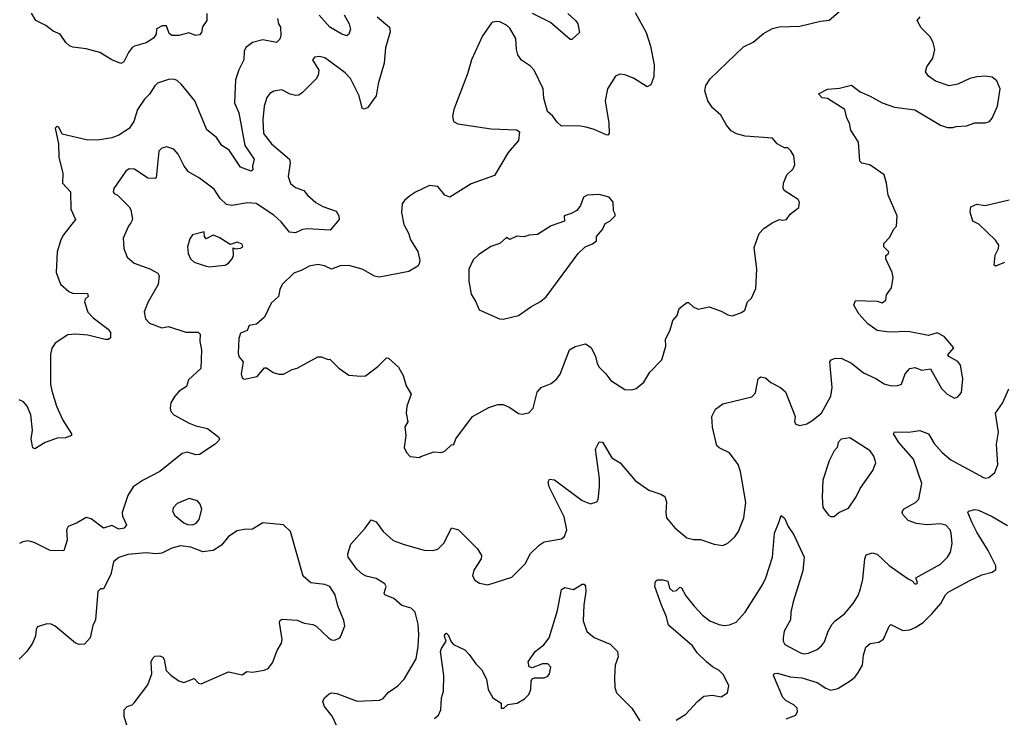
# Model space of a CAD drawing. Extents: x 1771496 to 1971148, y 471553 to 643630.
# Tile 458 of 656: x 1828348 to 1834086, y 607402 to 611469. Entities that reach past the tile are written whole.
import ezdxf

# ---------------------------------------------------------------- set-up
doc = ezdxf.new("R2010")
doc.units = 0

msp = doc.modelspace()

# ---------------------------------------------------------------- linework, layer by layer
at = {"layer": '0CON10XD'}
for points in [[(1829438, 611505), (1829437.5, 611465), (1829412.3, 611427.7), (1829406.7, 611395), (1829395, 611381.2), (1829375, 611377.1), (1829332.5, 611392.5), (1829275, 611376.2), (1829235, 611377.3), (1829218.2, 611388.2), (1829202.9, 611432.9), (1829177, 611433), (1829144.3, 611415), (1829142.5, 611385), (1829128, 611362), (1829085, 611334.4), (1829016.7, 611315), (1829003.8, 611306.2), (1828981.5, 611278.5), (1828955, 611223.3), (1828937.3, 611212.7), (1828885, 611235.7), (1828815, 611277.5), (1828735, 611299.2), (1828658, 611308), (1828636.9, 611316.9), (1828616.2, 611336.2), (1828584.2, 611385), (1828542.4, 611402.4), (1828500.6, 611435), (1828441.5, 611465), (1828416.3, 611506.3)], [(1831935, 611510.8), (1831998.1, 611395), (1832024.2, 611315), (1832045.8, 611205.8), (1832044, 611135), (1832025, 611090), (1832005, 611076.7), (1831925, 611127.5), (1831875, 611148), (1831845, 611151.2), (1831820.8, 611139.2), (1831773.8, 611065), (1831760, 610995), (1831780.8, 610865), (1831783.3, 610805), (1831775, 610796.7), (1831765, 610797.5), (1831695, 610828.9), (1831648, 610842), (1831605, 610850), (1831505, 610848.8), (1831480.7, 610870.7), (1831455, 610906.7), (1831423.6, 610933.6), (1831402.3, 611012.3), (1831398, 611065), (1831346, 611175), (1831325, 611198.8), (1831272.8, 611232.8), (1831250.8, 611265), (1831242.5, 611295), (1831239.7, 611359.7), (1831205, 611418.8), (1831185, 611438), (1831146.7, 611456.7), (1831128.9, 611458.9), (1831105, 611455.3), (1831095, 611446.4), (1831044.5, 611375), (1830980.7, 611235), (1830956.6, 611153.4), (1830877.4, 610945), (1830869.2, 610905), (1830875, 610875.8), (1830902, 610862), (1831095, 610832.9), (1831245, 610826), (1831260, 610815), (1831254.2, 610765), (1831194, 610695), (1831115, 610560), (1830978.7, 610511.3), (1830855, 610433.8), (1830826.2, 610445), (1830785, 610495.7), (1830735, 610501.4), (1830655, 610463.8), (1830619.5, 610440.5), (1830590, 610415), (1830576.7, 610395), (1830572, 610345), (1830587.1, 610275), (1830614.4, 610224.4), (1830624.6, 610184.6), (1830668.2, 610118.2), (1830679.2, 610065), (1830676.2, 610045), (1830667, 610033), (1830615, 610000), (1830445, 609968.6), (1830415, 609974.2), (1830365, 610002), (1830344.4, 610014.4), (1830265.5, 610035.5), (1830215, 610034.4), (1830165, 610014.2), (1830124.4, 610034.4), (1830085, 610042.5), (1830035, 610032.9), (1829991.7, 610008.3), (1829945, 609991.9), (1829876.7, 609925), (1829863.6, 609896.4), (1829856.2, 609855), (1829813.4, 609816.6), (1829773.3, 609735), (1829727, 609693), (1829685, 609686.9), (1829673.9, 609656.1), (1829635, 609641.2), (1829625, 609610), (1829620.8, 609525), (1829624.2, 609505), (1829650, 609475), (1829638.8, 609405), (1829645, 609380), (1829655, 609373.3), (1829730.7, 609389.3), (1829775, 609440), (1829785, 609440), (1829825, 609412.5), (1829857, 609403), (1829885, 609403.3), (1829935, 609430), (1829965, 609436.7), (1830085, 609503.3), (1830105, 609503.3), (1830145, 609487.5), (1830155, 609490), (1830208.3, 609438.3), (1830265, 609397.5), (1830335, 609390), (1830363, 609393), (1830435, 609447.5), (1830485, 609497.5), (1830496.4, 609496.4), (1830555, 609442.5), (1830583.3, 609395), (1830600, 609335), (1830630, 609285), (1830603.9, 609216.1), (1830600, 609175), (1830610, 609125), (1830591.2, 609095), (1830597.5, 609045), (1830587.5, 608975), (1830602.5, 608945), (1830623, 608923), (1830675, 608917.5)], [(1830238.2, 611498.2), (1830268.5, 611445), (1830276, 611414), (1830266.4, 611383.6), (1830255, 611375.8), (1830225.5, 611385.5), (1830155, 611425.5), (1830093.5, 611495)], [(1830675, 608917.5), (1830685, 608923.3), (1830760.7, 608949.3), (1830805, 608946.7), (1830827.5, 608955), (1830865, 608990), (1830878.3, 608991.7), (1830890, 609025), (1830986.7, 609155), (1831081.2, 609208.8), (1831133.9, 609226.1), (1831165, 609225.8), (1831205, 609208.6), (1831255, 609173.1), (1831275, 609170), (1831315, 609176.2), (1831340, 609205), (1831362.8, 609297.2), (1831386.7, 609325), (1831445, 609348.8), (1831478.8, 609375), (1831496.8, 609403.2), (1831552, 609545), (1831585, 609564.4), (1831645, 609578.8), (1831677.9, 609557.9), (1831704.3, 609505), (1831712.9, 609465), (1831725, 609443.8), (1831764, 609405), (1831793.3, 609365), (1831875, 609313.8), (1831915, 609311.2), (1831940.5, 609319.5), (1831985, 609356.2), (1832020.8, 609415), (1832090.6, 609485), (1832113.3, 609565), (1832110.6, 609605), (1832138.3, 609661.7), (1832154.5, 609715.5), (1832178.6, 609745), (1832190.8, 609785), (1832235, 609820), (1832245, 609820), (1832273.3, 609795), (1832302.1, 609782.1), (1832365.6, 609795.6), (1832435, 609770), (1832475, 609748), (1832502.3, 609742.3), (1832555, 609762), (1832573.3, 609775), (1832590, 609825), (1832612.5, 609845), (1832638.3, 609901.7), (1832643.8, 610015), (1832628.3, 610141.7), (1832657.3, 610222.7), (1832685, 610251.2), (1832732.5, 610285), (1832775, 610303.3), (1832795, 610300), (1832817.5, 610305), (1832837.5, 610335), (1832887.5, 610375), (1832892.5, 610405), (1832885, 610420), (1832803.6, 610473.6), (1832797, 610487), (1832798.8, 610515), (1832818, 610565), (1832855, 610600), (1832864.2, 610625), (1832860, 610675), (1832842.5, 610705), (1832825, 610722.5), (1832805, 610722.5), (1832762.5, 610745), (1832735, 610777.5), (1832575, 610790), (1832525, 610804), (1832495, 610821.2), (1832466, 610855), (1832433, 610913), (1832386.2, 610955), (1832358, 610995), (1832340, 611055), (1832345.8, 611085), (1832371.2, 611125), (1832565, 611310), (1832622.3, 611337.7), (1832682.4, 611387.6), (1832735, 611417.5), (1832773.4, 611426.6), (1832895, 611430.6), (1833015, 611460.8), (1833064.3, 611465.7), (1833145, 611533.3)], [(1831542.9, 611505), (1831587.5, 611465), (1831600.8, 611445), (1831610, 611395), (1831565, 611353.3), (1831555, 611353.3), (1831441.8, 611451.8), (1831336.5, 611505)], [(1829850.6, 611475), (1829855.8, 611445), (1829868.1, 611425), (1829870, 611375), (1829864.2, 611355), (1829845, 611336), (1829765, 611351.1), (1829705, 611335.6), (1829665, 611307.5), (1829655.8, 611285.8), (1829654.4, 611235), (1829623.8, 611176.2), (1829605, 611117.5), (1829598.5, 610985), (1829624.3, 610925), (1829659.1, 610735), (1829714.3, 610655), (1829703.8, 610615), (1829705.7, 610594.3), (1829697.5, 610585), (1829635, 610610), (1829568.3, 610708.3), (1829526.5, 610735), (1829495, 610781.5), (1829437.6, 610827.6), (1829369.1, 610995), (1829291.3, 611091.3), (1829265, 611114), (1829245, 611121.4), (1829215, 611120.6), (1829150.7, 611099.3), (1829135, 611084), (1829105, 611034.2), (1829074.4, 611005), (1829034.4, 610945), (1829013.1, 610875), (1828986, 610834), (1828924.6, 610795.4), (1828885, 610781.1), (1828815, 610768.9), (1828745, 610767.1), (1828595, 610802.5), (1828575, 610842.5), (1828563, 610847), (1828553.6, 610836.4), (1828573.3, 610745), (1828575.8, 610665), (1828599.2, 610575), (1828597.5, 610515), (1828644.2, 610465), (1828645.6, 610365), (1828672.8, 610305), (1828603.7, 610215), (1828587.6, 610185), (1828566.2, 610115), (1828560.4, 609995), (1828585, 609927.5), (1828633.6, 609883.6), (1828655, 609874.3), (1828742.3, 609872.3), (1828746.7, 609855), (1828729.5, 609840.5), (1828724.6, 609825), (1828745, 609763.1), (1828775, 609730.4), (1828863.8, 609665), (1828876.2, 609645), (1828877.5, 609615), (1828865, 609603.8), (1828846.1, 609603.9), (1828745, 609630), (1828673.7, 609636.3), (1828628.3, 609631.7), (1828555, 609582.5), (1828535, 609554), (1828526.3, 609516.3), (1828526.9, 609345), (1828535.4, 609305), (1828562.5, 609215), (1828598.6, 609135), (1828650, 609055), (1828650, 609045), (1828615, 609031.2), (1828565, 609028.8), (1828496.4, 609003.6), (1828435, 608967.5), (1828425, 608972.5), (1828414.4, 609024.4), (1828421.9, 609075), (1828412.5, 609165), (1828390.6, 609215), (1828370.2, 609240.2), (1828345, 609252.5)], [(1830193.1, 607355), (1830168.8, 607408.8), (1830124.3, 607465), (1830113.8, 607495), (1830124.3, 607515.7), (1830151.8, 607538.2), (1830165.6, 607544.4), (1830195, 607540.4), (1830315, 607496.9), (1830445, 607502.5), (1830465, 607511.4), (1830495, 607545.6), (1830551.4, 607585), (1830588.1, 607625), (1830657.4, 607742.6), (1830670, 607815), (1830673.3, 607885), (1830669.7, 607945), (1830651.5, 608015), (1830628.1, 608038.1), (1830573.9, 608053.9), (1830527.5, 608095), (1830475.9, 608115.9), (1830472, 608125), (1830482.5, 608165), (1830475, 608179.4), (1830425, 608211.2), (1830366.2, 608225), (1830345, 608237.3), (1830312.1, 608265), (1830262.7, 608335), (1830260.9, 608355), (1830277.9, 608412.1), (1830361.2, 608505), (1830395, 608553.3), (1830425, 608542), (1830466.4, 608485), (1830525, 608433.6), (1830588.8, 608408.8), (1830705, 608376.9), (1830755, 608374.2), (1830785, 608382.9), (1830820.7, 608419.3), (1830864.3, 608505.7), (1830905, 608494.3), (1831016.2, 608385), (1831038, 608345), (1831036.2, 608325), (1830995, 608260), (1830986.2, 608226.2), (1831000.5, 608200.5), (1831026.7, 608183.3), (1831075, 608173.8), (1831215, 608218.8), (1831293, 608297), (1831325, 608357.5), (1831375, 608405.7), (1831405, 608425.6), (1831505, 608442), (1831523.1, 608456.9), (1831536.5, 608495), (1831520.5, 608570.5), (1831433.3, 608745), (1831427.5, 608775), (1831435, 608791.2), (1831465, 608785.6), (1831626.2, 608665), (1831675, 608646), (1831711.7, 608658.3), (1831718.3, 608671.7), (1831726.8, 608743.2), (1831726.2, 608795), (1831704.2, 608965), (1831725, 609007.5), (1831745, 609006), (1831755, 608986.7), (1831798.8, 608915), (1831847.5, 608885), (1831935, 608782.5), (1832015, 608725.7), (1832083.2, 608703.2), (1832108.3, 608688.3), (1832117.9, 608657.9), (1832112.7, 608595), (1832117.5, 608565), (1832165, 608505.6), (1832235, 608449.2), (1832275, 608439.2), (1832315, 608437.8), (1832395, 608410.6), (1832445, 608403.8), (1832475, 608416.2), (1832515.5, 608454.5), (1832537.5, 608485), (1832566.9, 608565), (1832579.2, 608655), (1832548.6, 608835), (1832535.8, 608875), (1832484.6, 608944.6), (1832425, 608972), (1832411.2, 608985), (1832384.3, 609094.3), (1832381.2, 609155), (1832402.3, 609197.7), (1832445, 609230), (1832615, 609270), (1832635.6, 609294.4), (1832652, 609375), (1832665, 609386.2), (1832695, 609380.8), (1832725, 609354.2), (1832781.2, 609325), (1832810.3, 609300.3), (1832866.4, 609156.4), (1832863.8, 609125), (1832870.5, 609110.5), (1832895, 609103.3), (1832935, 609113.3), (1832965, 609130), (1833020, 609175), (1833075.6, 609275), (1833083.1, 609325), (1833070, 609475), (1833076.2, 609485), (1833097.2, 609492.8), (1833135.9, 609495.9), (1833195, 609467.5), (1833265, 609410), (1833338, 609378), (1833385, 609346), (1833426.4, 609333.6), (1833465, 609336.2), (1833486.7, 609345), (1833508, 609405), (1833535, 609436.2), (1833565, 609442), (1833606.1, 609426.1), (1833655, 609433.3), (1833719.7, 609319.7), (1833753.3, 609285), (1833795, 609262.5), (1833815, 609270), (1833836.2, 609295), (1833843.8, 609375), (1833830, 609455), (1833815.8, 609475.8), (1833762.5, 609505), (1833757.5, 609515), (1833792.5, 609555), (1833735, 609622.5), (1833695, 609642.5), (1833645, 609627.5), (1833525, 609651.1), (1833415, 609646.9), (1833345, 609656.9), (1833290, 609695), (1833238, 609755), (1833208.8, 609805), (1833218.8, 609831.2), (1833345, 609827.5), (1833375, 609817.8), (1833395, 609834), (1833398.8, 609865), (1833428.8, 609905), (1833438.8, 609965), (1833432, 609995), (1833396, 610075), (1833396, 610094), (1833411.2, 610105), (1833412, 610115), (1833383.3, 610145), (1833383.8, 610165), (1833418.8, 610201.2), (1833440, 610245), (1833456.7, 610265), (1833462, 610325), (1833410, 610445), (1833400, 610515), (1833385.8, 610565), (1833302.4, 610622.4), (1833255, 610632), (1833244.3, 610644.3), (1833236.2, 610755), (1833191.4, 610825), (1833184.4, 610865), (1833168.6, 610895), (1833156, 610945), (1833055, 611008.6), (1833025, 611012.9), (1833003.6, 611036.4), (1833055, 611063.8), (1833125, 611069.4), (1833195, 611086.7), (1833245, 611048), (1833305, 611022.9), (1833373.4, 610983.4), (1833445, 610959.2), (1833565, 610944), (1833715, 610853.3), (1833755, 610840), (1833785, 610840), (1833805, 610846.7), (1833865, 610850), (1833915, 610868), (1833975, 610866.7), (1834000, 610875), (1834015.9, 610894.1), (1834046.1, 610963.9), (1834061.2, 611065), (1834042.3, 611112.3), (1834015, 611133.8), (1833975, 611139.2), (1833925, 611136), (1833885, 611125.8), (1833815, 611093.8), (1833765, 611083.8), (1833685, 611111.2), (1833645, 611140), (1833626.7, 611165), (1833633.8, 611195), (1833670, 611245), (1833682, 611295), (1833672, 611335), (1833655, 611366.7), (1833600.9, 611420.9), (1833578.8, 611465), (1833595, 611486)], [(1830431.4, 611485), (1830501.9, 611425), (1830507.5, 611397.5), (1830479.2, 611305), (1830471.3, 611215), (1830435.9, 611095), (1830424.6, 611025), (1830375, 610955.6), (1830355, 610947.1), (1830342.7, 610952.7), (1830325.2, 611025.2), (1830275, 611126.7), (1830245, 611159.5), (1830161.1, 611221.1)], [(1830161.1, 611221.1), (1830125, 611246.9), (1830095, 611253.8), (1830065, 611250), (1830054, 611235), (1830090, 611175), (1830086.2, 611145), (1830075, 611123.3), (1829996.3, 611043.7), (1829975, 611029.4), (1829955, 611027.8), (1829924.6, 611034.6), (1829875, 611059.2), (1829827.9, 611052.1), (1829805, 611038), (1829787.5, 611015), (1829772.2, 610965), (1829764.5, 610885), (1829768.5, 610805), (1829815, 610745.5), (1829920, 610655), (1829923.5, 610635), (1829912.1, 610555), (1829925, 610514.3), (1829955, 610490.6), (1830003.4, 610473.4), (1830025.7, 610445), (1830073.9, 610403.9), (1830115, 610380), (1830192.3, 610352.3), (1830208, 610325), (1830208.8, 610305), (1830157.9, 610242.1), (1830025, 610250), (1829995, 610245.6), (1829955, 610225.7), (1829920.7, 610230.7), (1829871.3, 610291.3), (1829829.1, 610329.1), (1829725, 610397.8), (1829675, 610400.5), (1829583.6, 610386.4), (1829552.2, 610392.2), (1829516.3, 610426.3), (1829481.2, 610481.2), (1829395, 610546), (1829331.7, 610581.7), (1829305.8, 610615), (1829270.6, 610685), (1829245, 610714.2), (1829205, 610727.8), (1829175, 610720.8), (1829157.9, 610702.1), (1829143, 610547), (1829135, 610542.5), (1829094.3, 610544.3), (1829017.2, 610597.2), (1828985, 610599.2), (1828966, 610585), (1828896.7, 610485), (1828892.5, 610465), (1828897.5, 610455), (1828917.5, 610445), (1828985, 610377.5), (1828995, 610360), (1829005.8, 610305), (1828995.9, 610284.1), (1828981.2, 610265), (1828951.4, 610195), (1828954.3, 610135), (1828974.4, 610085), (1829015, 610049.2), (1829106.4, 610016.4), (1829151.9, 609991.9), (1829160.8, 609975), (1829154.4, 609925.6), (1829096.6, 609823.4), (1829072, 609765), (1829080.8, 609725), (1829105, 609700), (1829175, 609671.9), (1829215, 609679.6), (1829315, 609648.1), (1829387.5, 609647.5), (1829400, 609635), (1829397.7, 609592.3), (1829407.7, 609545), (1829402.9, 609435), (1829330.7, 609369.3), (1829320.4, 609329.6), (1829277.6, 609302.4), (1829251.4, 609275), (1829229.2, 609235), (1829224, 609205), (1829228.8, 609185), (1829245, 609166.2), (1829335, 609117.5), (1829375, 609100.8), (1829441.2, 609085), (1829507.5, 609035), (1829512.5, 609025), (1829507.5, 609015), (1829486.3, 608993.7), (1829395, 608934), (1829375, 608932.7), (1829325, 608947.5), (1829295, 608939.1), (1829164.8, 608835.2), (1829066.5, 608783.5), (1829009.2, 608745), (1828977.5, 608695), (1828944.4, 608595.6), (1828947.1, 608575), (1828970, 608525), (1828956, 608505), (1828925, 608498.6), (1828885, 608519.2), (1828835, 608505.4), (1828765, 608559.2), (1828735, 608566), (1828682.5, 608535), (1828630, 608515), (1828620, 608495), (1828624.2, 608435), (1828605, 608373.3), (1828525, 608374.2), (1828431.7, 608421.7), (1828395, 608430.5), (1828365, 608425.5), (1828345.8, 608415)], [(1831165, 609724), (1831255, 609744), (1831325.6, 609794.4), (1831383.6, 609826.4), (1831416.1, 609853.9), (1831603.2, 610106.8), (1831643.3, 610145), (1831685, 610162), (1831710, 610180), (1831710, 610205), (1831743.3, 610245), (1831759.5, 610280.5), (1831786.2, 610295), (1831818, 610325), (1831818.8, 610335), (1831808, 610355), (1831805.7, 610405.7), (1831783.8, 610435), (1831725, 610449.2), (1831655, 610446.2), (1831633.3, 610435), (1831616.7, 610385), (1831595, 610357.5), (1831561.7, 610338.3), (1831520, 610325), (1831522.5, 610295), (1831445, 610268), (1831365, 610216.2), (1831316.4, 610213.6), (1831285, 610203.8), (1831245, 610206), (1831205, 610187.5), (1831185, 610200), (1831145, 610163.3), (1831093.6, 610146.4), (1831022.1, 610097.9), (1830991.3, 610068.7), (1830965.7, 610015), (1830964.3, 609945), (1830979.5, 609869.5), (1831006.2, 609825), (1831025, 609777.5), (1831144.2, 609724.2), (1831165, 609724)], [(1834086.4, 610053.6), (1834035, 610032.5), (1834027.5, 610037.5), (1834033.4, 610096.6), (1834052.9, 610135), (1834054.3, 610155), (1834035, 610184), (1833936.9, 610276.9), (1833903.3, 610295), (1833886.7, 610346.7), (1833891.2, 610378.8), (1833925, 610394.4), (1833975, 610386.2), (1834115, 610418.8)], [(1829455, 610028), (1829505, 610034.2), (1829545, 610038.8), (1829565, 610050), (1829586.7, 610075), (1829593.3, 610095), (1829591.7, 610138.3), (1829603.3, 610133.3), (1829635, 610137.1), (1829647.1, 610145), (1829645, 610160), (1829615, 610172.9), (1829575, 610157.5), (1829510, 610200), (1829475, 610213.6), (1829435, 610191.4), (1829424.2, 610205), (1829421.7, 610231.7), (1829355, 610213.8), (1829338.3, 610191.7), (1829325.6, 610145), (1829329.6, 610105), (1829342.3, 610075), (1829365, 610054.7), (1829435, 610031.4), (1829455, 610028)], [(1832173.3, 607385), (1832229.1, 607420.9), (1832298.6, 607495), (1832335, 607524.4), (1832385, 607531.8), (1832435, 607522.1), (1832472.5, 607545), (1832480, 607585), (1832449.1, 607649.1), (1832425, 607675.6), (1832385, 607695.6), (1832349.4, 607725), (1832295, 607778.1), (1832269.4, 607819.4), (1832129.1, 607939.1), (1832117.4, 607987.4), (1832087.1, 608055), (1832050, 608165), (1832053.8, 608196.2), (1832065, 608202.5), (1832095, 608202.5), (1832125.7, 608195.7), (1832135.5, 608155), (1832155, 608137.8), (1832175, 608140.8), (1832195, 608160), (1832205, 608156.2), (1832230, 608110), (1832278.9, 608048.9), (1832327.3, 607997.3), (1832370, 607965), (1832422.7, 607942.7), (1832455, 607937.9), (1832485, 607940.9), (1832523.8, 607956.2), (1832575, 608015.7), (1832676.2, 608173.8), (1832695.4, 608215), (1832734.5, 608335), (1832746.4, 608475), (1832771.7, 608538.3), (1832785, 608577.5), (1832805, 608562.5), (1832827.1, 608515), (1832860, 608465), (1832920.3, 608335), (1832911.6, 608255), (1832856.1, 608075), (1832841.5, 608015), (1832839.4, 607970.6), (1832802.7, 607905), (1832797.3, 607865), (1832797.5, 607845), (1832806.4, 607826.4), (1832897.8, 607777.8), (1832917.6, 607772.4), (1832945, 607776.5), (1832995, 607797.8), (1833021.4, 607818.6), (1833038, 607842), (1833058.6, 607905), (1833082.5, 607945), (1833100, 607965), (1833154.4, 608005.6), (1833205.7, 608065), (1833235, 608111.2), (1833248.6, 608151.4), (1833262, 608208), (1833273.6, 608326.4), (1833281.8, 608348.2), (1833315, 608361.4), (1833345, 608352.9), (1833415, 608286.7), (1833525, 608208.8), (1833548.3, 608198.3), (1833565, 608180), (1833575, 608180), (1833579.2, 608185), (1833570, 608215), (1833714, 608295), (1833754, 608335), (1833771.4, 608365), (1833782.9, 608415), (1833776.9, 608475), (1833770, 608495), (1833745, 608521.4), (1833715, 608530), (1833635, 608523.9), (1833575, 608531.5), (1833525, 608550), (1833494.2, 608585), (1833491.2, 608598.8), (1833498, 608615), (1833569.2, 608655), (1833586.9, 608673.1), (1833606.2, 608765), (1833555.9, 608905.9), (1833470.8, 609005), (1833439.2, 609055), (1833445, 609065.6), (1833527.5, 609065), (1833594.1, 609074.1), (1833644.6, 609054.6), (1833677.3, 608997.3), (1833724.5, 608945), (1833775, 608903.6), (1833965, 608800), (1833975, 608795.8), (1833995, 608800), (1834030.3, 608829.7), (1834047.8, 608875), (1834041.1, 608995), (1834051.5, 609065), (1834034.4, 609175), (1834076.3, 609233.7), (1834112.7, 609317.3)], [(1833075, 608572.5), (1833095, 608573.3), (1833122.5, 608595), (1833178.3, 608621.7), (1833222.7, 608687.3), (1833246.2, 608735), (1833319.7, 608840.3), (1833338, 608885), (1833326.2, 608925), (1833303.8, 608955), (1833185, 609031.2), (1833135, 609023.3), (1833116.7, 609005), (1833111.2, 608975), (1833093.8, 608955), (1833065, 608897.5), (1833027.5, 608785), (1833023.8, 608685), (1833028.8, 608625), (1833060.7, 608580.7), (1833075, 608572.5)], [(1829355, 608524), (1829375.6, 608534.4), (1829393.8, 608555), (1829410, 608615), (1829400, 608645), (1829383, 608663), (1829335, 608676.7), (1829265, 608648.8), (1829244.5, 608625.5), (1829237.5, 608605), (1829250.3, 608580.3), (1829305, 608536), (1829325, 608526), (1829355, 608524)], [(1832815, 607392.2), (1832870, 607415), (1832881.1, 607435), (1832878.9, 607455), (1832859.2, 607475), (1832815, 607497.5), (1832795, 607518.1), (1832741.2, 607645), (1832745, 607656.7), (1832765, 607658.6), (1832837, 607637), (1832905, 607632.9), (1832995, 607604.7), (1833045, 607572.2), (1833075, 607560.5), (1833115, 607570.8), (1833187.5, 607615), (1833214.6, 607635.4), (1833231.7, 607658.3), (1833258.6, 607705), (1833265.8, 607765), (1833279.1, 607810.9), (1833305, 607832.5), (1833355, 607840), (1833382.6, 607857.4), (1833415, 607933.8), (1833425, 607943.8), (1833495, 607908), (1833535, 607912.5), (1833566.7, 607925), (1833613.8, 607955), (1833664.4, 608005), (1833715.4, 608064.6), (1833743.1, 608115), (1833759.4, 608130.6), (1833885, 608200), (1833955, 608231.9), (1834015, 608247.5), (1834036.7, 608263.3), (1834036, 608285), (1833992.5, 608375), (1833925, 608481.9), (1833898.9, 608535), (1833874.2, 608595), (1833877, 608603), (1833915, 608612.5), (1833935, 608608.8), (1834015, 608573.1), (1834071.2, 608538.8), (1834105, 608519.4)], [(1828978.1, 607338.1), (1828955.7, 607405), (1828956, 607445), (1828974.5, 607465.5), (1829003.3, 607475), (1829015, 607486.2), (1829095, 607591.2), (1829117.3, 607655), (1829114, 607725), (1829122.5, 607747.5), (1829135, 607758.8), (1829165, 607761.2), (1829181.7, 607751.7), (1829189.7, 607739.7), (1829201.9, 607675), (1829227.6, 607647.6), (1829275, 607614), (1829305, 607604), (1829365, 607628), (1829390, 607600), (1829405, 607596.7), (1829565, 607666.7), (1829645, 607648.6), (1829671.7, 607668.3), (1829705, 607665.8), (1829773, 607677), (1829795, 607686.2), (1829821.3, 607718.7), (1829848.3, 607791.7), (1829873.8, 607835), (1829877.5, 607855), (1829861.2, 607955), (1829863.3, 607965), (1829875, 607973.8), (1829965, 607969.2), (1830005, 607951.2), (1830055, 607943.8), (1830075, 607933.3), (1830146.7, 607865), (1830165, 607854), (1830185, 607851.2), (1830212.5, 607865), (1830220, 607875), (1830242, 607935), (1830237, 607967), (1830201.7, 608051.7), (1830185.8, 608115), (1830155, 608163.8), (1830126.6, 608176.6), (1830045, 608185.7), (1829999.2, 608225), (1829926, 608485), (1829885, 608523.3), (1829765, 608536), (1829705, 608499.2), (1829655, 608497.5), (1829615, 608488.6), (1829565, 608455.7), (1829524.6, 608405.4), (1829475, 608374.4), (1829415, 608367.1), (1829345, 608394.2), (1829285, 608402), (1829235, 608388), (1829175, 608358.1), (1829140, 608355), (1829085, 608360.5), (1828978.3, 608351.7), (1828925, 608334.2), (1828895, 608309.2), (1828879.2, 608235), (1828835, 608150), (1828818.3, 608151.7), (1828803.8, 608135), (1828789.1, 607970.9), (1828773.2, 607936.8), (1828757.3, 607865), (1828725, 607828.6), (1828695, 607827.1), (1828673.6, 607833.6), (1828555, 607932.5), (1828530, 607945), (1828505, 607947.5), (1828450.7, 607929.3), (1828443.6, 607916.4), (1828438.8, 607875), (1828422.5, 607835), (1828389.2, 607785), (1828345, 607740.8)], [(1830765, 607394.5), (1830787.5, 607415), (1830801.1, 607445), (1830805.7, 607515), (1830817.1, 607555), (1830819.4, 607645), (1830800.8, 607785), (1830805, 607802.5), (1830833.8, 607845), (1830823.1, 607873.1), (1830825, 607887.5), (1830835, 607893.3), (1830845, 607883.3), (1830861.7, 607841.7), (1830875, 607826.2), (1830942.5, 607795), (1830967.8, 607767.8), (1831005, 607713.3), (1831039.7, 607679.7), (1831068, 607625), (1831077.1, 607565), (1831105, 607516.2), (1831153.3, 607485), (1831154.2, 607455), (1831168.8, 607455), (1831192.7, 607477.3), (1831247.5, 607485), (1831289.8, 607510.2), (1831314.6, 607535.4), (1831326, 607564), (1831328, 607612), (1831335, 607626.7), (1831347.7, 607632.3), (1831405, 607631.1), (1831425, 607641.4), (1831435.7, 607655), (1831442.5, 607695), (1831425, 607714.2), (1831395, 607714.4), (1831335, 607691.2), (1831317, 607697), (1831310, 607725), (1831352, 607785), (1831402.5, 607825), (1831434.3, 607865), (1831481.8, 608025), (1831505, 608146.2), (1831525, 608158.5), (1831575, 608147.5), (1831625, 608178), (1831637.5, 608177.5), (1831645.6, 608165.6), (1831647.5, 608135), (1831635.5, 608055.5), (1831631.5, 607965), (1831652.9, 607902.9), (1831695, 607866.4), (1831789.2, 607829.2), (1831831.2, 607785), (1831835.6, 607755), (1831818.9, 607705), (1831814.4, 607635), (1831815.6, 607575), (1831826.7, 607545), (1831914.4, 607455), (1831960.9, 607380.9)]]:
    msp.add_lwpolyline(points, dxfattribs=at)

doc.saveas('drawing.dxf')
